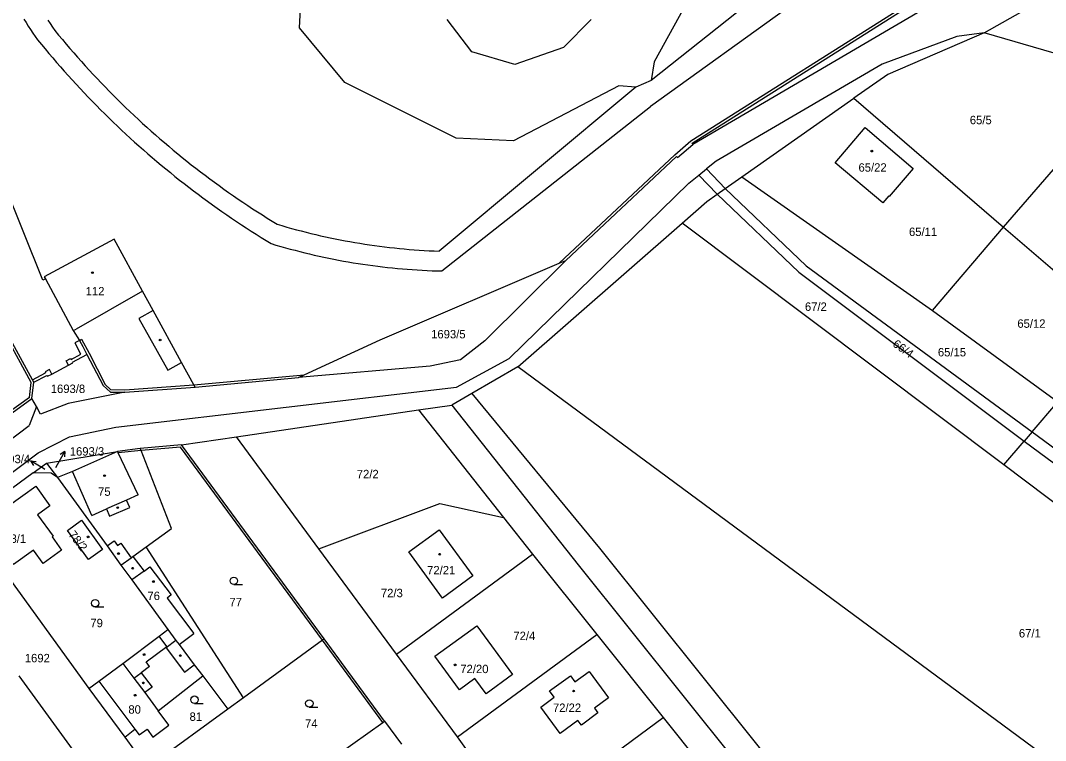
# Model space of a CAD drawing. Extents: x -724107 to -720612, y -1045267 to -1038441.
# Drawn here: x -723235.3 to -723028.3, y -1042624.1 to -1042478.7 of the extents above; entities that cross this region are included whole.
import ezdxf

# ---------------------------------------------------------------- set-up
doc = ezdxf.new("R2010")
doc.units = 0
for name, color, linetype in [('Hranice parcel', 7, 'Continuous'), ('Parcelní čísla', 7, 'Continuous'), ('Pop  PČ popisy', 7, 'Continuous'), ('Vnitřní kresba', 7, 'Continuous'), ('Značky budov', 7, 'Continuous'), ('Značky kultur', 7, 'Continuous')]:
    doc.layers.add(name, color=color, linetype=linetype)

msp = doc.modelspace()

# ---------------------------------------------------------------- linework, layer by layer
at = {"layer": 'Hranice parcel'}
for p, q in [((-723040.63, -1042481.15), (-723020.45, -1042469.7)), ((-723089.61, -1042510.26), (-723066.96, -1042494.38)), ((-723066.96, -1042494.38), (-723036.72, -1042520.42)), ((-723036.72, -1042520.42), (-723014.14, -1042494.21)), ((-723092.95, -1042512.6), (-723089.61, -1042510.26)), ((-723089.61, -1042510.26), (-723051.12, -1042537.25)), ((-723094.59, -1042513.75), (-723092.95, -1042512.6)), ((-723134.87, -1042548.63), (-723101.66, -1042519.57)), ((-723036.67, -1042568.42), (-723101.66, -1042519.57)), ((-723051.12, -1042537.25), (-723036.72, -1042520.42)), ((-723036.72, -1042520.42), (-723013.11, -1042540.76)), ((-723051.12, -1042537.25), (-723025.76, -1042555.68)), ((-723134.87, -1042548.63), (-723144.12, -1042553.98)), ((-723200.06, -1042552.7), (-723179.15, -1042550.76)), ((-723233.01, -1042555), (-723232.59, -1042551.73)), ((-723214.27, -1042553.74), (-723200.06, -1042552.7)), ((-723243.23, -1042562.34), (-723233.01, -1042555)), ((-723144.12, -1042553.98), (-723148.19, -1042556.33)), ((-723154.91, -1042557.32), (-723148.19, -1042556.33)), ((-723030.98, -1042561.73), (-723025.76, -1042555.68)), ((-723191.69, -1042562.74), (-723154.91, -1042557.32)), ((-723154.91, -1042557.32), (-723137.74, -1042579)), ((-723202.76, -1042564.37), (-723191.69, -1042562.74)), ((-723175.03, -1042585.35), (-723191.69, -1042562.74)), ((-723030.98, -1042561.73), (-723032.56, -1042563.59)), ((-723030.98, -1042561.73), (-723003.88, -1042581.66)), ((-723211.12, -1042565.1), (-723215.7, -1042565.67)), ((-723202.76, -1042564.37), (-723211.12, -1042565.1)), ((-723173.98, -1042603.56), (-723202.76, -1042564.37)), ((-723036.67, -1042568.42), (-723032.56, -1042563.59)), ((-723032.56, -1042563.59), (-723005.52, -1042583.82)), ((-723230.03, -1042568.03), (-723215.7, -1042565.67)), ((-723232.72, -1042570), (-723230.03, -1042568.03)), ((-723230.03, -1042568.03), (-723227.82, -1042570.98)), ((-723009.39, -1042588.93), (-723036.67, -1042568.42)), ((-723232.72, -1042570), (-723246.02, -1042579.73)), ((-723246.02, -1042579.73), (-723221.48, -1042613.57)), ((-723137.74, -1042579), (-723131.87, -1042586.41)), ((-723190.29, -1042615.43), (-723209.92, -1042584.95)), ((-723159.35, -1042606.65), (-723175.03, -1042585.35)), ((-723159.35, -1042606.65), (-723131.87, -1042586.41)), ((-723131.87, -1042586.41), (-723118.89, -1042602.68)), ((-723161.78, -1042620.17), (-723173.98, -1042603.56)), ((-723147.07, -1042623.33), (-723118.89, -1042602.68)), ((-723118.89, -1042602.68), (-723105.47, -1042619.44)), ((-723147.07, -1042623.33), (-723159.35, -1042606.65)), ((-723217.23, -1042636.16), (-723235.6, -1042610.97)), ((-723198.51, -1042611.02), (-723193.45, -1042617.73)), ((-723221.48, -1042613.57), (-723214.27, -1042623.35)), ((-723190.29, -1042615.43), (-723193.45, -1042617.73)), ((-723193.45, -1042617.73), (-723209.7, -1042629.56)), ((-723161.78, -1042620.17), (-723158.38, -1042624.81)), ((-723134.38, -1042640.64), (-723105.47, -1042619.44)), ((-723105.47, -1042619.44), (-723093, -1042635.02)), ((-723214.27, -1042623.35), (-723209.7, -1042629.56)), ((-723134.38, -1042640.64), (-723147.07, -1042623.33))]:
    msp.add_line(p, q, dxfattribs=at)
for points in [[(-723230.26, -1042530.86), (-723230.78, -1042531.09), (-723250.18, -1042482.98), (-723258.8, -1042451.2), (-723266.01, -1042424.89), (-723267.32, -1042420.32), (-723276.5, -1042390.11), (-723276.66, -1042389.58)], [(-723169.48, -1042412.83), (-723166.3, -1042413.45), (-723141.22, -1042434.62), (-723103.49, -1042459.26), (-723099.39, -1042472.52), (-723107.32, -1042487.05), (-723107.94, -1042490.8), (-723111.03, -1042492.16), (-723114.42, -1042491.86), (-723135.71, -1042502.96), (-723147.34, -1042502.46), (-723169.78, -1042491.2), (-723178.98, -1042480.18), (-723177.97, -1042460.77), (-723174.29, -1042432.7), (-723171.92, -1042415.2), (-723169.48, -1042412.83)], [(-723125.17, -1042527.12), (-723102.8, -1042506.13), (-723102.58, -1042506.35), (-723099.53, -1042503.7), (-723099.62, -1042503.42), (-723038.05, -1042464.45), (-723037.93, -1042464.64), (-723037.12, -1042464.14), (-723033.87, -1042462.11), (-723033.14, -1042461.66), (-723033.22, -1042461.53), (-723030.78, -1042459.85)], [(-723040.63, -1042481.15), (-723060.1, -1042489.59), (-723066.96, -1042494.38)], [(-723014.14, -1042494.21), (-723026.48, -1042485.25), (-723040.63, -1042481.15)], [(-723064.67, -1042500.25), (-723054.99, -1042508.55), (-723059.82, -1042514.21), (-723059.94, -1042514.11), (-723061.13, -1042515.49), (-723070.77, -1042507.38), (-723064.67, -1042500.25)], [(-723092.95, -1042512.6), (-723076.59, -1042528.19), (-723030.98, -1042561.73)], [(-723101.66, -1042519.57), (-723096.69, -1042515.22), (-723094.59, -1042513.75)], [(-723094.59, -1042513.75), (-723078.08, -1042529.52), (-723032.56, -1042563.59)], [(-723200.06, -1042552.7), (-723200.3, -1042552.26), (-723202.78, -1042547.73), (-723208.54, -1042537.2), (-723210.66, -1042533.34), (-723216.42, -1042522.81), (-723230.51, -1042530.4), (-723230.26, -1042530.86)], [(-723179.15, -1042550.76), (-723178.03, -1042550.24), (-723162.69, -1042543.15), (-723126.5, -1042527.69), (-723125.17, -1042527.12)], [(-723125.17, -1042527.12), (-723141.5, -1042543.35), (-723146.43, -1042547.22), (-723152.57, -1042548.44), (-723179.15, -1042550.76)], [(-723230.26, -1042530.86), (-723224.65, -1042541.27), (-723223.4, -1042543.27), (-723222.74, -1042544.52), (-723221.91, -1042546.1)], [(-723232.59, -1042551.73), (-723232.87, -1042551.2), (-723240.68, -1042537.01)], [(-723232.59, -1042551.73), (-723229.96, -1042550.34), (-723229.87, -1042550.52), (-723228.98, -1042550.06), (-723225.61, -1042548.3), (-723224.73, -1042547.83), (-723224.83, -1042547.64), (-723221.91, -1042546.1)], [(-723221.91, -1042546.1), (-723218.64, -1042552.39), (-723217.14, -1042553.69), (-723214.27, -1042553.74)], [(-722899.6, -1042738.39), (-722941.72, -1042691.23), (-723134.87, -1042548.63)], [(-723214.27, -1042553.74), (-723225.69, -1042556.04), (-723231.28, -1042558.14), (-723232.11, -1042556.63), (-723233.01, -1042555)], [(-723144.12, -1042553.98), (-723118.34, -1042585.2), (-723086.65, -1042624.83), (-723066.46, -1042650.43), (-723039.88, -1042683.34), (-723014.05, -1042715.66), (-722976.35, -1042762.64), (-722937.34, -1042811.96)], [(-723148.19, -1042556.33), (-723122.67, -1042588.56), (-723090.95, -1042628.16), (-723070.53, -1042653.76), (-723043.99, -1042686.69), (-723017.98, -1042718.84), (-722980.48, -1042765.97), (-722941.81, -1042813.99), (-722937.16, -1042827.15)], [(-723209.92, -1042584.95), (-723204.81, -1042581.26), (-723210.96, -1042565.52), (-723211.12, -1042565.1)], [(-723215.7, -1042565.67), (-723224.8, -1042569.73), (-723227.82, -1042570.98)], [(-723227.82, -1042570.98), (-723229.11, -1042570.06), (-723232.72, -1042570)], [(-723227.82, -1042570.98), (-723217.83, -1042584.78), (-723215.02, -1042588.65)], [(-723232.21, -1042572.68), (-723229.37, -1042576.65), (-723231.89, -1042578.46), (-723228.73, -1042582.81), (-723228.93, -1042582.96), (-723227, -1042585.64), (-723230.74, -1042588.33), (-723232.69, -1042585.64), (-723236.73, -1042588.53), (-723242.76, -1042580.23), (-723232.21, -1042572.68)], [(-723175.03, -1042585.35), (-723150.59, -1042576.2), (-723137.74, -1042579)], [(-723218.78, -1042585.47), (-723221.59, -1042587.5), (-723225.84, -1042581.68), (-723222.96, -1042579.59), (-723218.78, -1042585.47)], [(-723150.06, -1042595.33), (-723156.9, -1042585.99), (-723150.75, -1042581.49), (-723143.92, -1042590.8), (-723150.06, -1042595.33)], [(-723215.02, -1042588.65), (-723212.94, -1042587.14), (-723212.59, -1042586.89), (-723209.92, -1042584.95)], [(-723215.02, -1042588.65), (-723212.84, -1042591.64), (-723205.56, -1042601.67)], [(-723221.48, -1042613.57), (-723219.49, -1042612.08), (-723214.67, -1042608.48), (-723207.32, -1042602.98), (-723205.56, -1042601.67)], [(-723205.56, -1042601.67), (-723203.92, -1042603.84), (-723203.29, -1042604.68), (-723200.21, -1042608.76), (-723198.51, -1042611.02)], [(-723146.65, -1042613.85), (-723151.61, -1042607.04), (-723143.16, -1042600.89), (-723135.94, -1042610.76), (-723141.27, -1042614.63), (-723143.51, -1042611.57), (-723146.65, -1042613.85)], [(-723173.98, -1042603.56), (-723174.34, -1042603.83), (-723190.29, -1042615.43)], [(-723126.33, -1042622.64), (-723130.2, -1042617.3), (-723127.52, -1042615.3), (-723128.43, -1042614.06), (-723124.23, -1042610.98), (-723123.32, -1042612.22), (-723120.47, -1042610.13), (-723116.57, -1042615.46), (-723119.39, -1042617.54), (-723118.68, -1042618.5), (-723121.99, -1042620.94), (-723122.7, -1042620.01), (-723126.33, -1042622.64)], [(-723214.27, -1042623.35), (-723212.23, -1042621.75), (-723211.36, -1042622.91), (-723209.74, -1042621.76), (-723208.55, -1042623.37), (-723205.33, -1042620.97), (-723207.5, -1042618.05), (-723198.51, -1042611.02)], [(-723177.25, -1042631.19), (-723162.15, -1042620.43), (-723161.78, -1042620.17)]]:
    msp.add_lwpolyline(points, dxfattribs=at)
at = {"layer": 'Pop  PČ popisy'}
for p, q in [((-723227.81, -1042568.3), (-723226.35, -1042565.68)), ((-723226.35, -1042565.68), (-723227.28, -1042566.31)), ((-723226.35, -1042565.68), (-723226.4, -1042566.79)), ((-723230.69, -1042569.15), (-723233.26, -1042567.6)), ((-723233.26, -1042567.6), (-723232.15, -1042567.69)), ((-723233.26, -1042567.6), (-723232.66, -1042568.55)), ((-723230.37, -1042569.34), (-723230.69, -1042569.15)), ((-723228.16, -1042568.93), (-723227.81, -1042568.3))]:
    msp.add_line(p, q, dxfattribs=at)
at = {"layer": 'Vnitřní kresba'}
for p, q in [((-723099.89, -1042503), (-723037.5, -1042463.53)), ((-723086.42, -1042473.72), (-723107.94, -1042490.8)), ((-723079.02, -1042475.17), (-723108.04, -1042496.03)), ((-723050.19, -1042474.85), (-723099.53, -1042503.7)), ((-723144.12, -1042484.97), (-723149.1, -1042478.45)), ((-723120.04, -1042478.48), (-723125.63, -1042484.13)), ((-723046.17, -1042481.89), (-723061.29, -1042487.51)), ((-723040.63, -1042481.15), (-723046.17, -1042481.89)), ((-723125.63, -1042484.13), (-723135.45, -1042487.55)), ((-723135.45, -1042487.55), (-723144.12, -1042484.97)), ((-723061.29, -1042487.51), (-723094.81, -1042507.05)), ((-723111.03, -1042492.16), (-723150.73, -1042525.25)), ((-723150.19, -1042529.25), (-723108.04, -1042496.03)), ((-723103.14, -1042505.77), (-723099.89, -1042503)), ((-723126.5, -1042527.69), (-723103.14, -1042505.77)), ((-723094.81, -1042507.05), (-723096.76, -1042508.65)), ((-723098.32, -1042509.92), (-723096.76, -1042508.65)), ((-723096.76, -1042508.65), (-723092.95, -1042512.6)), ((-723100.31, -1042511.55), (-723098.32, -1042509.92)), ((-723098.32, -1042509.92), (-723094.59, -1042513.75)), ((-723136.57, -1042546.91), (-723100.31, -1042511.55)), ((-723210.66, -1042533.34), (-723224.05, -1042540.97)), ((-723233.15, -1042551.74), (-723241.1, -1042537.21)), ((-723208.54, -1042537.2), (-723211.43, -1042538.84)), ((-723211.43, -1042538.84), (-723205.52, -1042549.28)), ((-723224.65, -1042541.27), (-723224.05, -1042540.97)), ((-723223.4, -1042543.27), (-723224.32, -1042543.75)), ((-723224.32, -1042543.75), (-723223.65, -1042545.01)), ((-723223.4, -1042543.27), (-723222.96, -1042543.04)), ((-723222.96, -1042543.04), (-723221.47, -1042545.87)), ((-723225.11, -1042547.11), (-723223.1, -1042546.05)), ((-723223.1, -1042546.05), (-723223.65, -1042545.01)), ((-723221.47, -1042545.87), (-723218.2, -1042552.16)), ((-723226.1, -1042547.38), (-723225.21, -1042546.91)), ((-723225.61, -1042548.3), (-723226.1, -1042547.38)), ((-723225.21, -1042546.91), (-723225.11, -1042547.11)), ((-723205.52, -1042549.28), (-723202.78, -1042547.73)), ((-723147.27, -1042552.7), (-723136.57, -1042546.91)), ((-723232.87, -1042551.2), (-723230.24, -1042549.81)), ((-723229.47, -1042549.13), (-723230.36, -1042549.59)), ((-723230.36, -1042549.59), (-723230.24, -1042549.81)), ((-723228.98, -1042550.06), (-723229.47, -1042549.13)), ((-723200.3, -1042552.26), (-723178.03, -1042550.24)), ((-723233.52, -1042554.78), (-723233.15, -1042551.74)), ((-723218.2, -1042552.16), (-723217.13, -1042553.19)), ((-723216.03, -1042560.81), (-723147.27, -1042552.7)), ((-723214.26, -1042553.24), (-723200.3, -1042552.26)), ((-723233.52, -1042554.78), (-723243.47, -1042561.98)), ((-723217.13, -1042553.19), (-723214.26, -1042553.24)), ((-723232.11, -1042556.63), (-723233.53, -1042560.48)), ((-723326.74, -1042629.82), (-723233.53, -1042560.48)), ((-723225.43, -1042562.76), (-723216.03, -1042560.81)), ((-723231.75, -1042565.97), (-723225.43, -1042562.76)), ((-723203, -1042564.8), (-723210.96, -1042565.52)), ((-723174.34, -1042603.83), (-723203, -1042564.8)), ((-723322.77, -1042634.57), (-723231.75, -1042565.97)), ((-723215.7, -1042565.67), (-723215.57, -1042565.94)), ((-723210.96, -1042565.52), (-723215.57, -1042565.94)), ((-723211.54, -1042574.47), (-723215.57, -1042565.94)), ((-723220.93, -1042578.62), (-723224.8, -1042569.73)), ((-723213.88, -1042575.51), (-723217.97, -1042577.31)), ((-723211.54, -1042574.47), (-723213.88, -1042575.51)), ((-723213.22, -1042577), (-723213.88, -1042575.51)), ((-723220.93, -1042578.62), (-723217.97, -1042577.31)), ((-723217.97, -1042577.31), (-723217.31, -1042578.79)), ((-723217.31, -1042578.79), (-723213.22, -1042577)), ((-723217.83, -1042584.78), (-723216.38, -1042583.73)), ((-723216.38, -1042583.73), (-723215.71, -1042584.66)), ((-723215.71, -1042584.66), (-723215.07, -1042584.2)), ((-723215.07, -1042584.2), (-723212.94, -1042587.14)), ((-723212.59, -1042586.89), (-723210.36, -1042589.86)), ((-723210.36, -1042589.86), (-723212.84, -1042591.64)), ((-723210.36, -1042589.86), (-723209.16, -1042588.96)), ((-723209.16, -1042588.96), (-723204.88, -1042594.66)), ((-723204.88, -1042594.66), (-723205.71, -1042595.29)), ((-723205.71, -1042595.29), (-723200.33, -1042602.45)), ((-723203.29, -1042604.68), (-723200.33, -1042602.45)), ((-723205.76, -1042605.06), (-723207.32, -1042602.98)), ((-723203.92, -1042603.84), (-723205.92, -1042605.35)), ((-723162.15, -1042620.43), (-723174.34, -1042603.83)), ((-723209.93, -1042608.19), (-723205.76, -1042605.06)), ((-723205.92, -1042605.35), (-723202.21, -1042610.27)), ((-723214.67, -1042608.48), (-723212.42, -1042611.48)), ((-723209.25, -1042609.1), (-723209.93, -1042608.19)), ((-723202.21, -1042610.27), (-723200.21, -1042608.76)), ((-723212.42, -1042611.48), (-723210.92, -1042610.36)), ((-723209.25, -1042609.1), (-723210.92, -1042610.36)), ((-723210.92, -1042610.36), (-723208.74, -1042613.27)), ((-723219.49, -1042612.08), (-723212.23, -1042621.75)), ((-723212.42, -1042611.48), (-723210.23, -1042614.39)), ((-723208.74, -1042613.27), (-723210.23, -1042614.39)), ((-723210.23, -1042614.39), (-723207.5, -1042618.05))]:
    msp.add_line(p, q, dxfattribs=at)
for points in [[(-723234.64, -1042478.39), (-723234.19, -1042479.1), (-723233.73, -1042479.81), (-723233.27, -1042480.51), (-723232.81, -1042481.2), (-723232.33, -1042481.89), (-723231.85, -1042482.58)], [(-723229.76, -1042478.6), (-723229.3, -1042479.31), (-723228.83, -1042480.01), (-723228.35, -1042480.71)], [(-723228.35, -1042480.71), (-723227.61, -1042481.62), (-723226.86, -1042482.52), (-723226.1, -1042483.42), (-723225.34, -1042484.31), (-723224.57, -1042485.19), (-723223.8, -1042486.08), (-723223.02, -1042486.95), (-723222.23, -1042487.82), (-723221.44, -1042488.69), (-723220.65, -1042489.55), (-723219.84, -1042490.4), (-723219.04, -1042491.25), (-723218.22, -1042492.1), (-723217.4, -1042492.94), (-723216.58, -1042493.77), (-723215.75, -1042494.6), (-723214.91, -1042495.42), (-723214.07, -1042496.24), (-723213.22, -1042497.05), (-723212.37, -1042497.85), (-723211.51, -1042498.65), (-723210.65, -1042499.45), (-723209.78, -1042500.23), (-723208.91, -1042501.02), (-723208.03, -1042501.79), (-723207.14, -1042502.56), (-723206.25, -1042503.33), (-723205.36, -1042504.08), (-723204.46, -1042504.84), (-723203.55, -1042505.58), (-723202.64, -1042506.32), (-723201.73, -1042507.06), (-723200.81, -1042507.79), (-723199.89, -1042508.51), (-723198.96, -1042509.22), (-723198.02, -1042509.93), (-723197.08, -1042510.63), (-723196.14, -1042511.33), (-723195.19, -1042512.02), (-723194.24, -1042512.71), (-723193.28, -1042513.38), (-723192.32, -1042514.05), (-723191.35, -1042514.72), (-723190.38, -1042515.38), (-723189.41, -1042516.03), (-723188.43, -1042516.67), (-723187.45, -1042517.31), (-723186.46, -1042517.94), (-723185.47, -1042518.57), (-723184.47, -1042519.19), (-723183.47, -1042519.8)], [(-723231.85, -1042482.58), (-723231.1, -1042483.5), (-723230.34, -1042484.41), (-723229.58, -1042485.32), (-723228.81, -1042486.23), (-723228.04, -1042487.13), (-723227.26, -1042488.02), (-723226.47, -1042488.91), (-723225.68, -1042489.8), (-723224.88, -1042490.68), (-723224.08, -1042491.55), (-723223.27, -1042492.42), (-723222.46, -1042493.28), (-723221.64, -1042494.14), (-723220.81, -1042494.99), (-723219.98, -1042495.84), (-723219.15, -1042496.69), (-723218.3, -1042497.52), (-723217.46, -1042498.35), (-723216.6, -1042499.18), (-723215.74, -1042500), (-723214.88, -1042500.81), (-723214.01, -1042501.62), (-723213.14, -1042502.42), (-723212.26, -1042503.22), (-723211.38, -1042504.01), (-723210.49, -1042504.8), (-723209.59, -1042505.58), (-723208.69, -1042506.35), (-723207.79, -1042507.12), (-723206.88, -1042507.89), (-723205.96, -1042508.64), (-723205.04, -1042509.39), (-723204.12, -1042510.14), (-723203.19, -1042510.88), (-723202.26, -1042511.61), (-723201.32, -1042512.33), (-723200.37, -1042513.05), (-723199.43, -1042513.77), (-723198.47, -1042514.48), (-723197.52, -1042515.18), (-723196.55, -1042515.87), (-723195.59, -1042516.56), (-723194.61, -1042517.24), (-723193.64, -1042517.92), (-723192.66, -1042518.59), (-723191.68, -1042519.26), (-723190.69, -1042519.91), (-723189.7, -1042520.56), (-723188.7, -1042521.21), (-723187.7, -1042521.85), (-723186.69, -1042522.48), (-723185.68, -1042523.1), (-723184.67, -1042523.72)], [(-723183.47, -1042519.8), (-723182.5, -1042520.09), (-723181.54, -1042520.37), (-723180.56, -1042520.64), (-723179.59, -1042520.91), (-723178.62, -1042521.17), (-723177.64, -1042521.42), (-723176.66, -1042521.66), (-723175.68, -1042521.9), (-723174.7, -1042522.12), (-723173.71, -1042522.34), (-723172.73, -1042522.55), (-723171.74, -1042522.76), (-723170.75, -1042522.96), (-723169.76, -1042523.14), (-723168.77, -1042523.33), (-723167.77, -1042523.5), (-723166.78, -1042523.66), (-723165.78, -1042523.82), (-723164.79, -1042523.97), (-723163.79, -1042524.11), (-723162.79, -1042524.25), (-723161.79, -1042524.38), (-723160.79, -1042524.49), (-723159.78, -1042524.6), (-723158.78, -1042524.71), (-723157.78, -1042524.8), (-723156.77, -1042524.89), (-723155.77, -1042524.97), (-723154.76, -1042525.04), (-723153.75, -1042525.11), (-723152.74, -1042525.16), (-723151.74, -1042525.21), (-723150.73, -1042525.25)], [(-723184.67, -1042523.72), (-723183.71, -1042524.01), (-723182.75, -1042524.29), (-723181.79, -1042524.56), (-723180.82, -1042524.82), (-723179.85, -1042525.08), (-723178.89, -1042525.33), (-723177.91, -1042525.57), (-723176.94, -1042525.81), (-723175.97, -1042526.03), (-723174.99, -1042526.25), (-723174.01, -1042526.46), (-723173.03, -1042526.67), (-723172.05, -1042526.86), (-723171.07, -1042527.05), (-723170.08, -1042527.24), (-723169.1, -1042527.41), (-723168.11, -1042527.58), (-723167.12, -1042527.73), (-723166.13, -1042527.89), (-723165.14, -1042528.03), (-723164.15, -1042528.16), (-723163.16, -1042528.29), (-723162.17, -1042528.41), (-723161.17, -1042528.52), (-723160.18, -1042528.63), (-723159.18, -1042528.72), (-723158.18, -1042528.82), (-723157.19, -1042528.9), (-723156.19, -1042528.97), (-723155.19, -1042529.04), (-723154.19, -1042529.09), (-723153.19, -1042529.15), (-723152.19, -1042529.19), (-723151.19, -1042529.22), (-723150.19, -1042529.25)]]:
    msp.add_lwpolyline(points, dxfattribs=at)
at = {"layer": 'Značky budov'}
for centre in [(-723063.36, -1042505.04), (-723220.78, -1042529.59), (-723207.12, -1042543.19), (-723218.33, -1042570.58), (-723215.68, -1042577.04), (-723221.64, -1042582.95), (-723215.51, -1042586.32), (-723150.64, -1042586.45), (-723212.65, -1042589.28), (-723208.46, -1042591.96), (-723210.34, -1042606.7), (-723203.03, -1042606.91), (-723147.51, -1042608.8), (-723210.49, -1042612.42), (-723212.15, -1042614.92), (-723123.58, -1042614.07)]:
    msp.add_circle(centre, 0.175, dxfattribs=at)
at = {"layer": 'Značky kultur'}
for p, q in [((-723192.22, -1042592.56), (-723190.47, -1042592.56)), ((-723220.22, -1042597.1), (-723218.47, -1042597.1)), ((-723200.17, -1042616.57), (-723198.42, -1042616.57)), ((-723176.97, -1042617.32), (-723175.22, -1042617.32))]:
    msp.add_line(p, q, dxfattribs=at)
for centre in [(-723192.22, -1042591.81), (-723220.22, -1042596.35), (-723200.17, -1042615.82), (-723176.97, -1042616.57)]:
    msp.add_circle(centre, 0.75, dxfattribs=at)

# ---------------------------------------------------------------- texts
at = {"layer": 'Parcelní čísla'}
for s, p in [('65/5', (-723043.55, -1042499.62)), ('65/22', (-723066.04, -1042509.2)), ('65/11', (-723055.84, -1042522.19)), ('112', (-723222.15, -1042534.18)), ('67/2', (-723076.86, -1042537.3)), ('65/12', (-723033.95, -1042540.72)), ('1693/5', (-723152.36, -1042542.86)), ('65/15', (-723050, -1042546.5)), ('1693/8', (-723229.2, -1042553.89)), ('1693/3', (-723225.36, -1042566.53)), ('1693/4', (-723240.31, -1042568.07)), ('72/2', (-723167.38, -1042571.11)), ('75', (-723219.64, -1042574.65)), ('78/1', (-723238.6, -1042584.15)), ('72/21', (-723153.18, -1042590.52)), ('76', (-723209.67, -1042595.7)), ('72/3', (-723162.51, -1042595.13)), ('77', (-723193.1, -1042596.96)), ('79', (-723221.2, -1042601.18)), ('72/4', (-723135.75, -1042603.78)), ('67/1', (-723033.64, -1042603.25)), ('1692', (-723234.44, -1042608.27)), ('72/20', (-723146.47, -1042610.46)), ('80', (-723213.52, -1042618.64)), ('72/22', (-723127.76, -1042618.29)), ('81', (-723201.16, -1042620.09)), ('74', (-723177.84, -1042621.48))]:
    msp.add_text(s, height=1.7, dxfattribs=at).set_placement(p)
for s, rotation, p in [('66/4', 324, (-723059.29, -1042544.32)), ('78/2', 308, (-723225.72, -1042582.53))]:
    msp.add_text(s, height=1.7, rotation=rotation, dxfattribs=at).set_placement(p)

doc.saveas('drawing.dxf')
